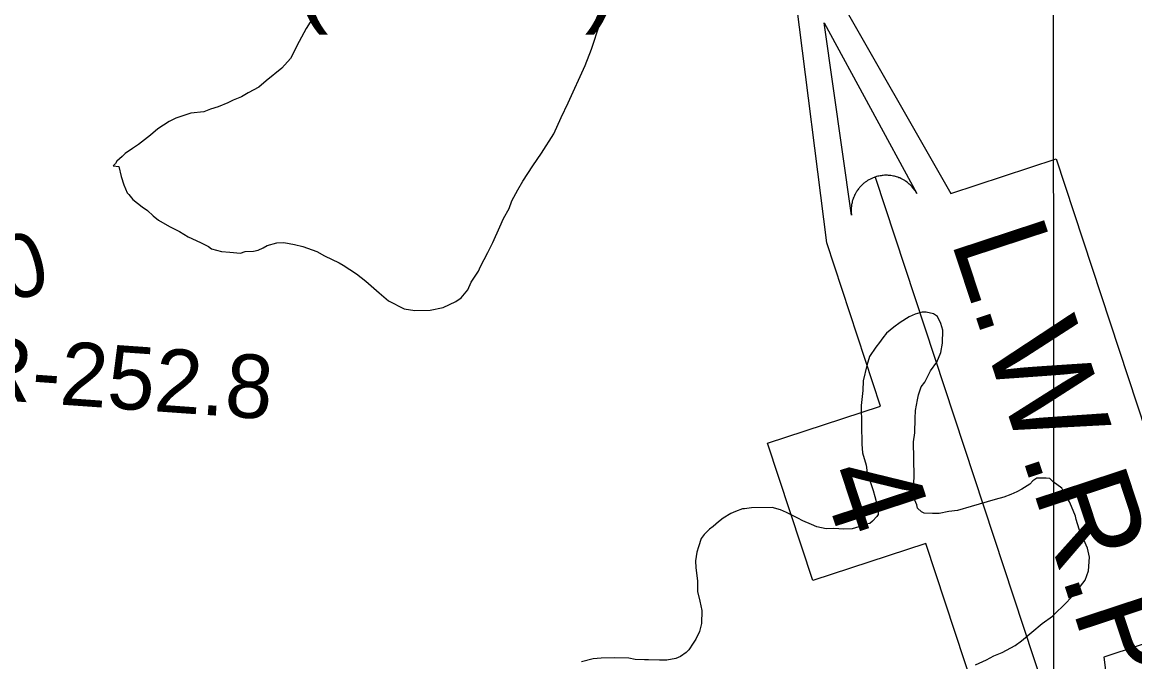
# Model space of a CAD drawing. Extents: x 3263578 to 3301413, y 764927 to 798602.
# Drawn here: x 3295210 to 3296664, y 778036 to 778873 of the extents above; entities that cross this region are included whole.
import ezdxf

# ---------------------------------------------------------------- set-up
doc = ezdxf.new("R2010")
doc.units = 0
for name, color, linetype in [('V-CHAN-NAID', 7, 'Continuous'), ('V-GRID-MAJR', 7, 'Continuous'), ('V-RIVR-RANG-IDEN', 7, 'Continuous'), ('V-SITE-VEGE', 7, 'Continuous'), ('V-TOPO-WATR-IDEN', 7, 'Continuous')]:
    doc.layers.add(name, color=color, linetype=linetype)

msp = doc.modelspace()

# ---------------------------------------------------------------- linework, layer by layer
at = {"layer": 'V-GRID-MAJR'}
msp.add_spline([(3296559.4, 775831.5), (3296556.8, 781892.5), (3296554.1, 787954.5), (3296551.5, 794016.6), (3296551.5, 794017.6)], degree=3, dxfattribs=at)
at = {"layer": 'V-SITE-VEGE'}
for p, q in [((3295965, 778870.5), (3295967.4, 778888.5)), ((3295590.7, 778879.9), (3295581.2, 778864.6)), ((3295954.2, 778837.2), (3295965, 778870.5)), ((3295581.2, 778864.6), (3295571.9, 778847.3)), ((3295571.9, 778847.3), (3295560.6, 778825)), ((3295945.9, 778816), (3295954.2, 778837.2)), ((3295549.1, 778812.6), (3295528.7, 778796)), ((3295560.6, 778825), (3295549.1, 778812.6)), ((3295923.6, 778767.3), (3295945.9, 778816)), ((3295528.7, 778796), (3295519, 778787.7)), ((3295519, 778787.7), (3295505.3, 778780.3)), ((3295478.8, 778767.4), (3295466, 778762)), ((3295485.7, 778770.6), (3295478.8, 778767.4)), ((3295496.5, 778775), (3295485.7, 778770.6)), ((3295505.3, 778780.3), (3295496.5, 778775)), ((3295914.3, 778748.1), (3295923.6, 778767.3)), ((3295430.4, 778753.8), (3295410.7, 778747.2)), ((3295447.3, 778755.4), (3295430.4, 778753.8)), ((3295456.1, 778758.7), (3295447.3, 778755.4)), ((3295466, 778762), (3295456.1, 778758.7)), ((3295401.8, 778742.9), (3295387.2, 778733.4)), ((3295410.7, 778747.2), (3295401.8, 778742.9)), ((3295905, 778726.8), (3295914.3, 778748.1)), ((3295377.5, 778725.1), (3295361.9, 778712.6)), ((3295387.2, 778733.4), (3295377.5, 778725.1)), ((3295888.9, 778701.4), (3295905, 778726.8)), ((3295361.9, 778712.6), (3295354.1, 778707.4)), ((3295340.5, 778697), (3295333.8, 778690.7)), ((3295344.4, 778701.1), (3295340.5, 778697)), ((3295354.1, 778707.4), (3295344.4, 778701.1)), ((3295877.5, 778685), (3295888.9, 778701.4)), ((3295331.9, 778687.7), (3295329, 778684.6)), ((3295329, 778684.6), (3295336, 778683.8)), ((3295333.8, 778690.7), (3295331.9, 778687.7)), ((3295336, 778683.8), (3295339.4, 778671)), ((3295864.2, 778664.6), (3295877.5, 778685)), ((3295339.4, 778671), (3295342.8, 778660.1)), ((3295342.8, 778660.1), (3295347.1, 778649.3)), ((3295850.1, 778639.2), (3295857.6, 778653.4)), ((3295857.6, 778653.4), (3295864.2, 778664.6)), ((3295347.1, 778649.3), (3295349.2, 778647.4)), ((3295349.2, 778647.4), (3295354.4, 778640.6)), ((3295354.4, 778640.6), (3295366.7, 778631)), ((3295846.4, 778629.1), (3295850.1, 778639.2)), ((3295366.7, 778631), (3295373.8, 778626.3)), ((3295373.8, 778626.3), (3295381, 778619.5)), ((3295838.9, 778615.9), (3295846.4, 778629.1)), ((3295381, 778619.5), (3295388.2, 778613.8)), ((3295388.2, 778613.8), (3295402.4, 778605.3)), ((3295834.3, 778604.8), (3295838.9, 778615.9)), ((3295402.4, 778605.3), (3295415.6, 778598.7)), ((3295415.6, 778598.7), (3295426.8, 778592.1)), ((3295825, 778584.5), (3295834.3, 778604.8)), ((3295426.8, 778592.1), (3295443, 778584.7)), ((3295443, 778584.7), (3295453.2, 778579.1)), ((3295453.2, 778579.1), (3295457.3, 778576.2)), ((3295525, 778577.5), (3295529.9, 778580.6)), ((3295529.9, 778580.6), (3295542.8, 778584.1)), ((3295542.8, 778584.1), (3295551.7, 778584.4)), ((3295551.7, 778584.4), (3295565.8, 778581.8)), ((3295565.8, 778581.8), (3295576.8, 778579.2)), ((3295576.8, 778579.2), (3295595, 778572.8)), ((3295818.5, 778571.3), (3295825, 778584.5)), ((3295457.3, 778576.2), (3295470.4, 778572.7)), ((3295470.4, 778572.7), (3295481.3, 778572)), ((3295481.3, 778572), (3295495.4, 778570.5)), ((3295495.4, 778570.5), (3295501.3, 778572.7)), ((3295501.3, 778572.7), (3295512.2, 778573.1)), ((3295512.2, 778573.1), (3295518.2, 778574.3)), ((3295518.2, 778574.3), (3295525, 778577.5)), ((3295595, 778572.8), (3295605.2, 778567.2)), ((3295605.2, 778567.2), (3295624.4, 778557.9)), ((3295809.1, 778553.1), (3295818.5, 778571.3)), ((3295624.4, 778557.9), (3295629.5, 778555)), ((3295629.5, 778555), (3295646.9, 778543.7)), ((3295806.3, 778547), (3295809.1, 778553.1)), ((3295646.9, 778543.7), (3295659.1, 778534.1)), ((3295796.8, 778532.7), (3295806.3, 778547)), ((3295659.1, 778534.1), (3295676.6, 778518.7)), ((3295783.5, 778512.3), (3295792.2, 778522.6)), ((3295792.2, 778522.6), (3295796.8, 778532.7)), ((3295676.6, 778518.7), (3295688.9, 778508.2)), ((3295688.9, 778508.2), (3295709.2, 778497.9)), ((3295760, 778499.6), (3295776.7, 778507.1)), ((3295776.7, 778507.1), (3295783.5, 778512.3)), ((3295709.2, 778497.9), (3295723.3, 778495.4)), ((3295723.3, 778495.4), (3295743.2, 778496)), ((3295743.2, 778496), (3295760, 778499.6)), ((3296377, 778490.7), (3296369.4, 778487.1)), ((3296386.4, 778493.4), (3296377, 778490.7)), ((3296391.5, 778493.5), (3296386.4, 778493.4)), ((3296401, 778491.1), (3296391.5, 778493.5)), ((3296406.2, 778487.8), (3296401, 778491.1)), ((3296357.5, 778480), (3296349.1, 778473.8)), ((3296369.4, 778487.1), (3296357.5, 778480)), ((3296410.7, 778478.4), (3296406.2, 778487.8)), ((3296413.4, 778469.9), (3296410.7, 778478.4)), ((3296339.8, 778466), (3296334.8, 778459.9)), ((3296349.1, 778473.8), (3296339.8, 778466)), ((3296412.9, 778452.8), (3296413.4, 778469.9)), ((3296325.6, 778447.7), (3296317.3, 778435.5)), ((3296330.6, 778453.8), (3296325.6, 778447.7)), ((3296334.8, 778459.9), (3296330.6, 778453.8)), ((3296410.5, 778440.8), (3296412.9, 778452.8)), ((3296317.3, 778435.5), (3296314.1, 778423.5)), ((3296405.6, 778427.8), (3296410.5, 778440.8)), ((3296314.1, 778423.5), (3296309.3, 778403.7)), ((3296397.3, 778416.5), (3296405.6, 778427.8)), ((3296309.3, 778403.7), (3296308.7, 778390.8)), ((3296389.9, 778401.8), (3296397.3, 778416.5)), ((3296308.7, 778390.8), (3296306.5, 778371.1)), ((3296381.6, 778385.4), (3296384.8, 778395.7)), ((3296384.8, 778395.7), (3296389.9, 778401.8)), ((3296377.7, 778364.7), (3296380, 778378.5)), ((3296380, 778378.5), (3296381.6, 778385.4)), ((3296306.5, 778371.1), (3296307.5, 778320.6)), ((3296377.1, 778354.4), (3296377.7, 778364.7)), ((3296376.6, 778335.6), (3296377.1, 778354.4)), ((3296375.1, 778323.6), (3296376.6, 778335.6)), ((3296307.5, 778320.6), (3296308.5, 778309.5)), ((3296375.9, 778279), (3296375.1, 778323.6)), ((3296308.5, 778309.5), (3296313.1, 778293.3)), ((3296313.1, 778293.3), (3296314.2, 778283)), ((3296314.2, 778283), (3296322.3, 778260)), ((3296375.2, 778269.6), (3296375.9, 778279)), ((3296531.1, 778272.6), (3296526.9, 778268.2)), ((3296536.2, 778276.1), (3296531.1, 778272.6)), ((3296548.2, 778276.3), (3296536.2, 778276.1)), ((3296553.3, 778275.6), (3296548.2, 778276.3)), ((3296557.7, 778271.4), (3296553.3, 778275.6)), ((3296322.3, 778260), (3296324.2, 778252.4)), ((3296375.5, 778255.9), (3296375.2, 778269.6)), ((3296509.9, 778258.5), (3296502.3, 778254.9)), ((3296516.7, 778262), (3296509.9, 778258.5)), ((3296526.9, 778268.2), (3296516.7, 778262)), ((3296569, 778263), (3296557.7, 778271.4)), ((3296572.5, 778256.2), (3296569, 778263)), ((3296324.2, 778252.4), (3296326.9, 778242.1)), ((3296376.5, 778247.4), (3296375.5, 778255.9)), ((3296379.2, 778241.4), (3296376.5, 778247.4)), ((3296481.9, 778248.5), (3296450.3, 778239.3)), ((3296493, 778251.3), (3296481.9, 778248.5)), ((3296502.3, 778254.9), (3296493, 778251.3)), ((3296578.7, 778245.2), (3296572.5, 778256.2)), ((3296581.4, 778239.3), (3296578.7, 778245.2)), ((3296136.1, 778229.9), (3296126, 778223.7)), ((3296142.1, 778232.6), (3296136.1, 778229.9)), ((3296151.4, 778236.2), (3296142.1, 778232.6)), ((3296154, 778236.3), (3296151.4, 778236.2)), ((3296163.4, 778237.3), (3296154, 778236.3)), ((3296190, 778237.8), (3296163.4, 778237.3)), ((3296201.2, 778234.6), (3296190, 778237.8)), ((3296208.9, 778231.3), (3296201.2, 778234.6)), ((3296223.6, 778223.9), (3296208.9, 778231.3)), ((3296326.9, 778242.1), (3296328.8, 778236.2)), ((3296328.8, 778236.2), (3296328.9, 778228.5)), ((3296380.1, 778237.1), (3296379.2, 778241.4)), ((3296385.4, 778232.1), (3296380.1, 778237.1)), ((3296388.8, 778230.5), (3296385.4, 778232.1)), ((3296400, 778229.8), (3296388.8, 778230.5)), ((3296408.5, 778230), (3296400, 778229.8)), ((3296421.3, 778232.8), (3296408.5, 778230)), ((3296432.5, 778233.9), (3296421.3, 778232.8)), ((3296450.3, 778239.3), (3296432.5, 778233.9)), ((3296586.8, 778226.5), (3296581.4, 778239.3)), ((3296120.1, 778219.3), (3296113.3, 778213.2)), ((3296126, 778223.7), (3296120.1, 778219.3)), ((3296230.5, 778220.6), (3296223.6, 778223.9)), ((3296241.8, 778215.7), (3296230.5, 778220.6)), ((3296248.7, 778212.4), (3296241.8, 778215.7)), ((3296312.9, 778216.2), (3296303.5, 778212.6)), ((3296318, 778217.1), (3296312.9, 778216.2)), ((3296321.4, 778219.8), (3296318, 778217.1)), ((3296327.2, 778225.9), (3296321.4, 778219.8)), ((3296328.9, 778228.5), (3296327.2, 778225.9)), ((3296587.7, 778222.3), (3296586.8, 778226.5)), ((3296591.4, 778209.5), (3296587.7, 778222.3)), ((3296101.5, 778202.7), (3296097.3, 778197.5)), ((3296108.3, 778209.7), (3296101.5, 778202.7)), ((3296113.3, 778213.2), (3296108.3, 778209.7)), ((3296260.7, 778210), (3296248.7, 778212.4)), ((3296271, 778210.2), (3296260.7, 778210)), ((3296283.9, 778209.6), (3296271, 778210.2)), ((3296295, 778209.8), (3296283.9, 778209.6)), ((3296303.5, 778212.6), (3296295, 778209.8)), ((3296602.2, 778184.8), (3296591.4, 778209.5)), ((3296094.1, 778186.3), (3296091.7, 778179.4)), ((3296097.3, 778197.5), (3296094.1, 778186.3)), ((3296091.7, 778179.4), (3296090.2, 778168.2)), ((3296605, 778172.9), (3296602.2, 778184.8)), ((3296603.6, 778154.9), (3296605, 778172.9)), ((3296090.2, 778168.2), (3296090.4, 778158.8)), ((3296090.4, 778158.8), (3296092.4, 778141.7)), ((3296092.4, 778141.7), (3296092.7, 778128)), ((3296587, 778127.2), (3296599.5, 778142.8)), ((3296599.5, 778142.8), (3296603.6, 778154.9)), ((3296092.7, 778128), (3296095.5, 778115.2)), ((3296575.2, 778114.1), (3296587, 778127.2)), ((3296095.5, 778115.2), (3296098.3, 778103.3)), ((3296556.7, 778095.7), (3296575.2, 778114.1)), ((3296098.3, 778103.3), (3296097.8, 778086.1)), ((3296097.8, 778086.1), (3296095.4, 778075.8)), ((3296516.2, 778063.3), (3296543.2, 778086.1)), ((3296543.2, 778086.1), (3296556.7, 778095.7)), ((3296095.4, 778075.8), (3296090.4, 778065.4)), ((3296087.1, 778060.2), (3296081.3, 778051.6)), ((3296090.4, 778065.4), (3296087.1, 778060.2)), ((3296490.8, 778048.2), (3296507.8, 778057.1)), ((3296507.8, 778057.1), (3296516.2, 778063.3)), ((3295956.4, 778039.8), (3295941.1, 778036)), ((3295966.7, 778040.8), (3295956.4, 778039.8)), ((3295984.7, 778041.2), (3295966.7, 778040.8)), ((3296002.7, 778040.6), (3295984.7, 778041.2)), ((3296011.3, 778039.1), (3296002.7, 778040.6)), ((3296064.4, 778040.1), (3296052.4, 778038.2)), ((3296070.3, 778042.8), (3296064.4, 778040.1)), ((3296077.9, 778048.1), (3296070.3, 778042.8)), ((3296081.3, 778051.6), (3296077.9, 778048.1)), ((3296470.4, 778038.4), (3296479.8, 778043.7)), ((3296479.8, 778043.7), (3296490.8, 778048.2)), ((3296023.3, 778038.5), (3296011.3, 778039.1)), ((3296028.4, 778038.6), (3296023.3, 778038.5)), ((3296043, 778038), (3296028.4, 778038.6)), ((3296052.4, 778038.2), (3296043, 778038)), ((3296456, 778032.1), (3296470.4, 778038.4))]:
    msp.add_line(p, q, dxfattribs=at)
at = {"layer": 'V-TOPO-WATR-IDEN'}
msp.add_line((3296324.9, 778670.1), (3296560, 777956.6), dxfattribs=at)
for points in [[(3296272.5, 778913.9), (3296423.8, 778648.6), (3296561.3, 778693.9), (3296761.1, 778087.4), (3296623.7, 778042.1), (3296662.8, 777729.4)], [(3296612.5, 777712.8), (3296454.7, 777997.6), (3296391, 778190.8), (3296243.5, 778142.2), (3296184.3, 778321.8), (3296331.9, 778370.4), (3296261.5, 778583.9), (3296222.1, 778897.3)]]:
    msp.add_lwpolyline(points, dxfattribs=at)
msp.add_lwpolyline([(3296293.9, 778620.4), (3296258.4, 778871.8), (3296379.4, 778648.6), (3296377, 778652.5), (3296374.3, 778656), (3296373.2, 778657.3), (3296372.1, 778658.5), (3296370.8, 778659.8), (3296369.4, 778661), (3296368.2, 778662.1), (3296366.5, 778663.4), (3296364.6, 778664.7), (3296363.5, 778665.4), (3296362.1, 778666.3), (3296360.1, 778667.4), (3296358.6, 778668.1), (3296356.9, 778668.9), (3296355.7, 778669.3), (3296354.5, 778669.8), (3296352.9, 778670.3), (3296351.5, 778670.7), (3296350, 778671.1), (3296348.8, 778671.4), (3296347, 778671.7), (3296345.3, 778672), (3296343.9, 778672.2), (3296342.3, 778672.3), (3296340.8, 778672.4), (3296339.6, 778672.4), (3296338.6, 778672.4), (3296337.1, 778672.4), (3296335.5, 778672.3), (3296334.1, 778672.1), (3296332.6, 778671.9), (3296331.2, 778671.7), (3296329.7, 778671.4), (3296328.5, 778671.1), (3296326.8, 778670.7), (3296324.9, 778670.1), (3296324.3, 778669.9), (3296323.4, 778669.6), (3296322.4, 778669.2), (3296321.4, 778668.8), (3296320.5, 778668.4), (3296319.6, 778668), (3296318.5, 778667.4), (3296317.8, 778667.1), (3296316.7, 778666.5), (3296315.7, 778665.9), (3296315, 778665.5), (3296313.4, 778664.4), (3296312.5, 778663.8), (3296311.9, 778663.3), (3296310.9, 778662.6), (3296310.1, 778661.9), (3296309.2, 778661.2), (3296308.2, 778660.3), (3296307.3, 778659.4), (3296306.6, 778658.7), (3296306, 778658.1), (3296305.2, 778657.2), (3296304.5, 778656.5), (3296303.8, 778655.6), (3296303, 778654.6), (3296302.3, 778653.6), (3296301.4, 778652.4), (3296300.8, 778651.4), (3296300.1, 778650.4), (3296299.5, 778649.4), (3296299, 778648.5), (3296298.5, 778647.6), (3296297.9, 778646.2), (3296297.8, 778646.1), (3296297.4, 778645.3), (3296297.2, 778644.6), (3296296.8, 778643.7), (3296296.3, 778642.5), (3296296, 778641.5), (3296295.7, 778640.6), (3296295.3, 778639.5), (3296295, 778638.4), (3296294.8, 778637.6), (3296294.6, 778636.6), (3296294.3, 778635.2), (3296294.1, 778634.3), (3296294, 778633.6), (3296293.9, 778633), (3296293.8, 778632.3), (3296293.7, 778631.3), (3296293.6, 778630.3), (3296293.6, 778629.4), (3296293.5, 778628.4), (3296293.5, 778627.1), (3296293.5, 778626.4), (3296293.5, 778625.2), (3296293.6, 778623.8), (3296293.6, 778622.8), (3296293.7, 778622), (3296293.8, 778621.3), (3296293.9, 778620.8)], close=True, dxfattribs=at)

# ---------------------------------------------------------------- texts
at = {"layer": 'V-CHAN-NAID'}
msp.add_text('PORT HUDSON (254.5)', height=100, dxfattribs=at).set_placement((3294540.6, 778886.4))
at = {"layer": 'V-RIVR-RANG-IDEN'}
for s, rotation, p in [('U-060', 15.6143, (3294959.3, 778441.3)), ('R-252.8', 355.9425, (3295140.8, 778380.9))]:
    msp.add_text(s, height=83, rotation=rotation, dxfattribs=at).set_placement(p)
at = {"layer": 'V-TOPO-WATR-IDEN'}
for s, rotation, p in [('L.W.R.P.', 288.2393, (3296423.2, 778587.6)), ('4', 288.2394, (3296250.8, 778281.4))]:
    msp.add_text(s, height=124.5, rotation=rotation, dxfattribs=at).set_placement(p)

doc.saveas('drawing.dxf')
